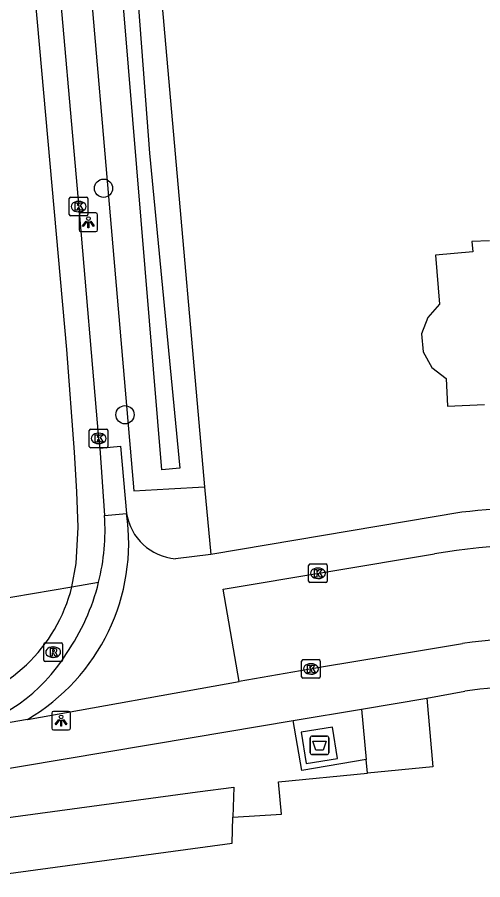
# Model space of a CAD drawing. Extents: x 163427 to 164190, y 380331 to 381641.
# Drawn here: x 163961.85 to 163986.85, y 381055.36 to 381101.66 of the extents above; entities that cross this region are included whole.
import ezdxf

# ---------------------------------------------------------------- set-up
doc = ezdxf.new("R2010")
doc.units = 0
for name, color, linetype in [('IMGEO_Afval_apart_plaats', 7, 'Continuous'), ('IMGEO_Boom', 7, 'Continuous'), ('IMGEO_Erf', 7, 'Continuous'), ('IMGEO_Groenvoorziening', 7, 'Continuous'), ('IMGEO_Kolk', 7, 'Continuous'), ('IMGEO_Lichtpunt', 7, 'Continuous'), ('IMGEO_Pand', 7, 'Continuous'), ('IMGEO_Rijbaan_lokaal_gesloten', 7, 'Continuous'), ('IMGEO_Rijbaan_lokaal_open', 7, 'Continuous'), ('IMGEO_Rioolput', 7, 'Continuous'), ('IMGEO_Voetpad_gesloten', 7, 'Continuous'), ('IMGEO_Voetpad_open', 7, 'Continuous'), ('IMGEO_Waterloop', 7, 'Continuous')]:
    doc.layers.add(name, color=color, linetype=linetype)

msp = doc.modelspace()

# ---------------------------------------------------------------- linework, layer by layer
at = {"layer": 'IMGEO_Afval_apart_plaats'}
for p, q in [((163977.587, 381062.176), (163977.587, 381062.976)), ((163977.587, 381062.976), (163977.587, 381062.176)), ((163977.687, 381063.076), (163978.477, 381063.076)), ((163978.477, 381063.076), (163977.687, 381063.076)), ((163978.577, 381062.976), (163978.577, 381062.176)), ((163978.577, 381062.176), (163978.577, 381062.976)), ((163978.477, 381062.076), (163977.687, 381062.076)), ((163977.687, 381062.076), (163978.477, 381062.076))]:
    msp.add_line(p, q, dxfattribs=at)
msp.add_lwpolyline([(163977.73, 381062.79), (163978.434, 381062.79), (163978.285, 381062.32), (163977.879, 381062.32), (163977.73, 381062.79)], dxfattribs=at)
for centre, start, end in [((163977.687, 381062.976), 90, 180), ((163977.687, 381062.976), 90, 180), ((163978.477, 381062.976), 0, 90), ((163978.477, 381062.976), 360, 90), ((163977.687, 381062.176), 180, 270), ((163977.687, 381062.176), 180, 270), ((163978.477, 381062.176), 270, 0), ((163978.477, 381062.176), 270, 0)]:
    msp.add_arc(centre, 0.1, start, end, dxfattribs=at)
at = {"layer": 'IMGEO_Boom'}
for centre in [(163966.485, 381092.484), (163967.638, 381080.323)]:
    msp.add_circle(centre, 0.489, dxfattribs=at)
at = {"layer": 'IMGEO_Erf'}
msp.add_lwpolyline([(163968.143, 381119.133), (163971.906, 381076.452)], dxfattribs=at)
at = {"layer": 'IMGEO_Groenvoorziening'}
for points in [[(163964.442, 381118.892), (163968.112, 381076.236), (163969.993, 381076.343), (163971.906, 381076.452)], [(163971.906, 381076.452), (163972.254, 381072.823)], [(163973.427, 381058.717), (163976.037, 381058.881), (163975.886, 381060.609), (163980.662, 381061.081)]]:
    msp.add_lwpolyline(points, dxfattribs=at)
at = {"layer": 'IMGEO_Kolk'}
for p, q in [((163964.645, 381091.074), (163964.645, 381091.926)), ((163964.72, 381092), (163965.572, 381092)), ((163965.646, 381091.926), (163965.646, 381091.074)), ((163965.133, 381091.78), (163965.158, 381091.78)), ((163965.572, 381091), (163964.72, 381091)), ((163965.156, 381091.22), (163965.131, 381091.22)), ((163965.721, 381078.627), (163965.721, 381079.479)), ((163965.796, 381079.553), (163966.648, 381079.553)), ((163966.722, 381079.479), (163966.722, 381078.627)), ((163966.209, 381079.333), (163966.234, 381079.333)), ((163966.648, 381078.553), (163965.796, 381078.553)), ((163966.232, 381078.773), (163966.207, 381078.773)), ((163977.498, 381071.385), (163977.498, 381072.237)), ((163977.573, 381072.311), (163978.425, 381072.311)), ((163977.986, 381072.091), (163978.011, 381072.091)), ((163978.499, 381072.237), (163978.499, 381071.385)), ((163978.009, 381071.531), (163977.984, 381071.531)), ((163978.425, 381071.311), (163977.573, 381071.311)), ((163977.121, 381066.249), (163977.121, 381067.101)), ((163977.196, 381067.175), (163978.048, 381067.175)), ((163977.609, 381066.955), (163977.634, 381066.955)), ((163978.122, 381067.101), (163978.122, 381066.249)), ((163978.048, 381066.175), (163977.196, 381066.175)), ((163977.632, 381066.395), (163977.607, 381066.395))]:
    msp.add_line(p, q, dxfattribs=at)
for points in [[(163964.645, 381091.074), (163964.645, 381091.926)], [(163964.72, 381092), (163965.572, 381092)], [(163965.646, 381091.926), (163965.646, 381091.074)], [(163964.966, 381091.7), (163965.089, 381091.7), (163965.089, 381091.549), (163965.219, 381091.7), (163965.383, 381091.7), (163965.237, 381091.549), (163965.39, 381091.3), (163965.238, 381091.3), (163965.153, 381091.464), (163965.089, 381091.397), (163965.089, 381091.3), (163964.966, 381091.3), (163964.966, 381091.7)], [(163965.572, 381091), (163964.72, 381091)], [(163965.721, 381078.627), (163965.721, 381079.479)], [(163965.796, 381079.553), (163966.648, 381079.553)], [(163966.722, 381079.479), (163966.722, 381078.627)], [(163966.042, 381079.253), (163966.165, 381079.253), (163966.165, 381079.102), (163966.295, 381079.253), (163966.459, 381079.253), (163966.313, 381079.102), (163966.466, 381078.853), (163966.314, 381078.853), (163966.229, 381079.017), (163966.165, 381078.95), (163966.165, 381078.853), (163966.042, 381078.853), (163966.042, 381079.253)], [(163966.648, 381078.553), (163965.796, 381078.553)], [(163977.498, 381071.385), (163977.498, 381072.237)], [(163977.573, 381072.311), (163978.425, 381072.311)], [(163977.819, 381072.011), (163977.942, 381072.011), (163977.942, 381071.86), (163978.072, 381072.011), (163978.236, 381072.011), (163978.09, 381071.86), (163978.243, 381071.611), (163978.091, 381071.611), (163978.006, 381071.775), (163977.942, 381071.708), (163977.942, 381071.611), (163977.819, 381071.611), (163977.819, 381072.011)], [(163978.499, 381072.237), (163978.499, 381071.385)], [(163978.425, 381071.311), (163977.573, 381071.311)], [(163977.121, 381066.249), (163977.121, 381067.101)], [(163977.196, 381067.175), (163978.048, 381067.175)], [(163977.442, 381066.875), (163977.565, 381066.875), (163977.565, 381066.724), (163977.695, 381066.875), (163977.859, 381066.875), (163977.713, 381066.724), (163977.866, 381066.475), (163977.714, 381066.475), (163977.629, 381066.639), (163977.565, 381066.572), (163977.565, 381066.475), (163977.442, 381066.475), (163977.442, 381066.875)], [(163978.122, 381067.101), (163978.122, 381066.249)], [(163978.048, 381066.175), (163977.196, 381066.175)]]:
    msp.add_lwpolyline(points, dxfattribs=at)
for centre, start, end in [((163964.722, 381091.924), 91.552, 178.448), ((163964.722, 381091.924), 91.552, 178.448), ((163965.57, 381091.924), 1.552, 88.448), ((163965.57, 381091.924), 1.552, 88.448), ((163964.722, 381091.076), 181.552, 268.448), ((163964.722, 381091.076), 181.552, 268.448), ((163965.57, 381091.076), 271.552, 358.448), ((163965.57, 381091.076), 271.552, 358.448), ((163965.798, 381079.477), 91.552, 178.448), ((163965.798, 381079.477), 91.552, 178.448), ((163966.646, 381079.477), 1.552, 88.448), ((163966.646, 381079.477), 1.552, 88.448), ((163965.798, 381078.629), 181.552, 268.448), ((163965.798, 381078.629), 181.552, 268.448), ((163966.646, 381078.629), 271.552, 358.448), ((163966.646, 381078.629), 271.552, 358.448), ((163977.575, 381072.235), 91.552, 178.448), ((163977.575, 381072.235), 91.552, 178.448), ((163978.423, 381072.235), 1.552, 88.448), ((163978.423, 381072.235), 1.552, 88.448), ((163977.575, 381071.387), 181.552, 268.448), ((163977.575, 381071.387), 181.552, 268.448), ((163978.423, 381071.387), 271.552, 358.448), ((163978.423, 381071.387), 271.552, 358.448), ((163977.198, 381067.099), 91.552, 178.448), ((163977.198, 381067.099), 91.552, 178.448), ((163978.046, 381067.099), 1.552, 88.448), ((163978.046, 381067.099), 1.552, 88.448), ((163977.198, 381066.251), 181.552, 268.448), ((163977.198, 381066.251), 181.552, 268.448), ((163978.046, 381066.251), 271.552, 358.448), ((163978.046, 381066.251), 271.552, 358.448)]:
    msp.add_arc(centre, 0.0765, start, end, dxfattribs=at)
for centre, major_axis, ratio, start_param, end_param in [((163965.132, 381091.5), (-0.387, 0.002), 0.722429, 4.712389, 7.853982), ((163965.157, 381091.5), (-0.39, 0.002), 0.717154, 1.570796, 4.712389), ((163966.208, 381079.053), (-0.387, 0.002), 0.722429, 4.712389, 7.853982), ((163966.233, 381079.053), (-0.39, 0.002), 0.717154, 1.570796, 4.712389), ((163977.985, 381071.811), (-0.387, 0.002), 0.722429, 4.712389, 7.853982), ((163978.01, 381071.811), (-0.39, 0.002), 0.717154, 1.570796, 4.712389), ((163977.608, 381066.675), (-0.387, 0.002), 0.722429, 4.712389, 7.853982), ((163977.633, 381066.675), (-0.39, 0.002), 0.717154, 1.570796, 4.712389)]:
    msp.add_ellipse(centre, major_axis=major_axis, ratio=ratio, start_param=start_param, end_param=end_param, dxfattribs=at)
at = {"layer": 'IMGEO_Lichtpunt'}
for p, q in [((163965.173, 381091.06), (163965.173, 381090.253)), ((163965.173, 381091.06), (163965.173, 381090.253)), ((163966.075, 381091.155), (163965.267, 381091.155)), ((163966.075, 381091.155), (163965.267, 381091.155)), ((163966.169, 381090.253), (163966.169, 381091.06)), ((163966.169, 381090.253), (163966.169, 381091.06)), ((163965.267, 381090.159), (163966.075, 381090.159)), ((163965.267, 381090.159), (163966.075, 381090.159)), ((163963.708, 381064.304), (163963.708, 381063.497)), ((163963.708, 381064.304), (163963.708, 381063.497)), ((163964.61, 381064.399), (163963.802, 381064.399)), ((163964.61, 381064.399), (163963.802, 381064.399)), ((163964.704, 381063.497), (163964.704, 381064.304)), ((163964.704, 381063.497), (163964.704, 381064.304)), ((163963.802, 381063.403), (163964.61, 381063.403)), ((163963.802, 381063.403), (163964.61, 381063.403))]:
    msp.add_line(p, q, dxfattribs=at)
for points in [[(163965.547, 381090.724), (163965.586, 381090.696), (163965.398, 381090.434), (163965.36, 381090.461), (163965.547, 381090.724)], [(163965.649, 381090.676), (163965.696, 381090.676), (163965.696, 381090.354), (163965.649, 381090.354), (163965.649, 381090.676)], [(163965.759, 381090.696), (163965.797, 381090.723), (163965.984, 381090.461), (163965.945, 381090.433), (163965.759, 381090.696)], [(163964.082, 381063.968), (163964.121, 381063.94), (163963.933, 381063.678), (163963.895, 381063.705), (163964.082, 381063.968)], [(163964.184, 381063.92), (163964.231, 381063.92), (163964.231, 381063.598), (163964.184, 381063.598), (163964.184, 381063.92)], [(163964.294, 381063.94), (163964.332, 381063.967), (163964.519, 381063.705), (163964.48, 381063.677), (163964.294, 381063.94)]]:
    msp.add_lwpolyline(points, dxfattribs=at)
for centre in [(163965.672, 381090.858), (163964.207, 381064.102)]:
    msp.add_circle(centre, 0.0994, dxfattribs=at)
for centre, start, end in [((163965.267, 381091.06), 90, 180), ((163965.267, 381091.06), 90, 180), ((163966.075, 381091.06), 0, 90), ((163966.075, 381091.06), 0, 90), ((163965.267, 381090.253), 180, 270), ((163965.267, 381090.253), 180, 270), ((163966.075, 381090.253), 270, 0), ((163966.075, 381090.253), 270, 360), ((163963.802, 381064.304), 90, 180), ((163963.802, 381064.304), 90, 180), ((163964.61, 381064.304), 0, 90), ((163964.61, 381064.304), 0, 90), ((163963.802, 381063.497), 180, 270), ((163963.802, 381063.497), 180, 270), ((163964.61, 381063.497), 270, 0), ((163964.61, 381063.497), 270, 360)]:
    msp.add_arc(centre, 0.0946, start, end, dxfattribs=at)
at = {"layer": 'IMGEO_Pand'}
msp.add_lwpolyline([(163987.217, 381089.662), (163986.264, 381089.63), (163986.313, 381089.062), (163984.306, 381088.89), (163984.531, 381086.261), (163983.893, 381085.553), (163983.569, 381084.659), (163983.652, 381083.693), (163984.113, 381082.856), (163984.894, 381082.266), (163984.961, 381080.78), (163986.949, 381080.87)], dxfattribs=at)
at = {"layer": 'IMGEO_Rijbaan_lokaal_gesloten'}
for points in [[(163964.785, 381071.085), (163965.022, 381072.335), (163965.123, 381074.279), (163965.055, 381076.189), (163964.92, 381078.32), (163964.519, 381083.831), (163961.605, 381116.392), (163960.734, 381129.362), (163959.729, 381140.623), (163959.405, 381145.199), (163959.542, 381145.211), (163959.343, 381147.482), (163959.243, 381147.473), (163958.43, 381156.155), (163955.126, 381192.205), (163954.392, 381200.62), (163955.843, 381200.674)], [(163962.695, 381120.123), (163963.894, 381105.867), (163965.151, 381091.44), (163966.221, 381079.053), (163966.291, 381078.527)], [(163966.291, 381078.527), (163966.542, 381074.908)], [(163959.492, 381070.181), (163964.785, 381071.085)], [(163964.785, 381071.085), (163966.223, 381071.331)]]:
    msp.add_lwpolyline(points, dxfattribs=at)
msp.add_arc((163954.905, 381074.143), 11.662, 346.0468, 3.7608, dxfattribs=at)
at = {"layer": 'IMGEO_Rijbaan_lokaal_open'}
for points in [[(163973.765, 381065.996), (163972.918, 381070.962), (163984.255, 381072.852)], [(163985.768, 381068.033), (163983.394, 381067.628), (163978.296, 381066.796), (163973.765, 381065.996)]]:
    msp.add_lwpolyline(points, dxfattribs=at)
for centre, radius, start, end in [((163990.553, 381035.532), 37.848, 85.0396, 99.5794), ((163956.391, 381073.177), 8.651, 280.9639, 346.0043), ((163954.888, 381074.144), 11.679, 325.3637, 346.0626), ((163990.506, 381035.799), 32.581, 83.7221, 98.3622), ((163956.524, 381072.467), 9.39, 282.5537, 328.1095)]:
    msp.add_arc(centre, radius, start, end, dxfattribs=at)
at = {"layer": 'IMGEO_Rioolput'}
for p, q in [((163963.28, 381067.151), (163963.28, 381068.003)), ((163963.355, 381068.077), (163964.207, 381068.077)), ((163963.768, 381067.857), (163963.793, 381067.857)), ((163964.281, 381068.003), (163964.281, 381067.151)), ((163964.207, 381067.077), (163963.355, 381067.077)), ((163963.791, 381067.297), (163963.766, 381067.297))]:
    msp.add_line(p, q, dxfattribs=at)
for points in [[(163963.28, 381067.151), (163963.28, 381068.003)], [(163963.355, 381068.077), (163964.207, 381068.077)], [(163964.281, 381068.003), (163964.281, 381067.151)], [(163963.869, 381067.775), (163963.617, 381067.777), (163963.617, 381067.377)], [(163963.617, 381067.377), (163963.741, 381067.377), (163963.741, 381067.539), (163963.752, 381067.539)], [(163963.795, 381067.696), (163963.741, 381067.696), (163963.741, 381067.615)], [(163963.741, 381067.615), (163963.793, 381067.615)], [(163963.799, 381067.51), (163963.87, 381067.377), (163964.01, 381067.377), (163963.945, 381067.503)], [(163964.207, 381067.077), (163963.355, 381067.077)]]:
    msp.add_lwpolyline(points, dxfattribs=at)
for centre, radius, start, end in [((163963.357, 381068.001), 0.0765, 91.552, 178.448), ((163963.357, 381068.001), 0.0765, 91.552, 178.448), ((163964.205, 381068.001), 0.0765, 1.552, 88.448), ((163964.205, 381068.001), 0.0765, 1.552, 88.448), ((163963.751, 381067.486), 0.0533, 26.0293, 88.6989), ((163963.777, 381067.804), 0.19, 274.7715, 282.9687), ((163963.801, 381067.6), 0.0964, 77.0061, 93.1865), ((163963.815, 381067.657), 0.0378, 276.6634, 79.6772), ((163963.868, 381067.665), 0.109, 350.3612, 89.416), ((163963.866, 381067.665), 0.112, 277.5842, 350.9817), ((163963.85, 381067.45), 0.108, 29.5134, 73.7905), ((163963.357, 381067.153), 0.0765, 181.552, 268.448), ((163963.357, 381067.153), 0.0765, 181.552, 268.448), ((163964.205, 381067.153), 0.0765, 271.552, 358.448), ((163964.205, 381067.153), 0.0765, 271.552, 358.448)]:
    msp.add_arc(centre, radius, start, end, dxfattribs=at)
for centre, major_axis, ratio, start_param, end_param in [((163963.767, 381067.577), (-0.387, 0.002), 0.722429, 4.712389, 7.853982), ((163963.792, 381067.577), (-0.39, 0.002), 0.717154, 1.570796, 4.712389)]:
    msp.add_ellipse(centre, major_axis=major_axis, ratio=ratio, start_param=start_param, end_param=end_param, dxfattribs=at)
at = {"layer": 'IMGEO_Voetpad_gesloten'}
msp.add_lwpolyline([(163978.788, 381063.552), (163977.106, 381063.289), (163977.37, 381061.603), (163979.052, 381061.866), (163978.788, 381063.552)], dxfattribs=at)
at = {"layer": 'IMGEO_Voetpad_open'}
for points in [[(163966.291, 381078.527), (163967.404, 381078.64), (163967.724, 381075.029)], [(163966.542, 381074.908), (163967.724, 381075.029)], [(163985.726, 381075.085), (163972.254, 381072.823)], [(163972.254, 381072.823), (163970.346, 381072.593)], [(163962.395, 381063.969), (163973.765, 381065.996)], [(163983.854, 381065.112), (163985.881, 381065.478)], [(163980.336, 381064.524), (163983.854, 381065.112)], [(163983.854, 381065.112), (163984.176, 381061.429), (163980.662, 381061.081)], [(163976.661, 381063.908), (163980.336, 381064.524)], [(163980.336, 381064.524), (163980.593, 381061.81)], [(163930.805, 381056.087), (163957.475, 381060.692), (163971.248, 381063.001), (163976.661, 381063.908)], [(163962.395, 381063.969), (163958.565, 381063.301)], [(163980.593, 381061.81), (163977.128, 381061.219), (163976.661, 381063.908)], [(163980.662, 381061.081), (163980.593, 381061.81)]]:
    msp.add_lwpolyline(points, dxfattribs=at)
for centre, radius, start, end in [((163990.369, 381035.057), 40.296, 76.8514, 96.6171), ((163956.861, 381073.449), 10.977, 300.2741, 8.2739), ((163970.582, 381075.476), 2.893, 188.896, 265.316), ((163990.374, 381034.227), 31.573, 74.2238, 98.1812)]:
    msp.add_arc(centre, radius, start, end, dxfattribs=at)
at = {"layer": 'IMGEO_Waterloop'}
for points in [[(163967.192, 381117.614), (163968.958, 381094.37), (163970.58, 381077.45), (163969.615, 381077.368), (163967.603, 381101.577), (163966.268, 381117.573), (163967.192, 381117.614)], [(163938.396, 381052.589), (163936.002, 381052.266), (163935.728, 381053.26), (163935.208, 381055.15), (163971.524, 381060.07), (163973.475, 381060.334), (163973.427, 381058.717)], [(163938.396, 381052.589), (163973.385, 381057.316), (163973.427, 381058.717)]]:
    msp.add_lwpolyline(points, dxfattribs=at)

doc.saveas('drawing.dxf')
